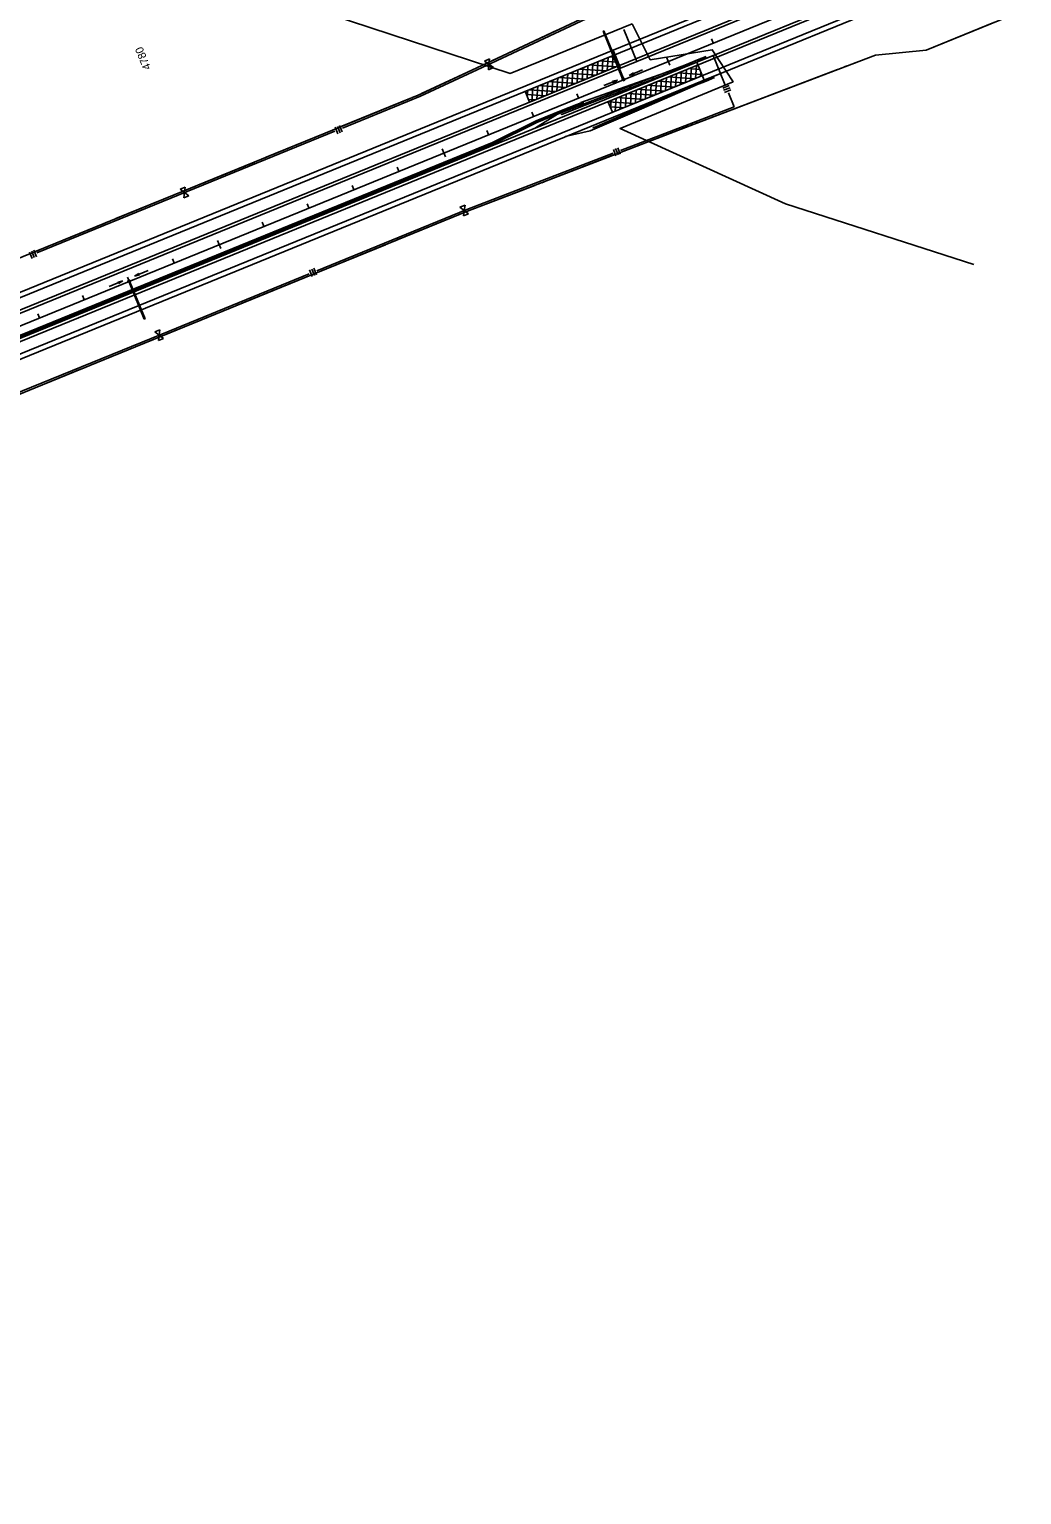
# Model space of a CAD drawing. Extents: x 192699 to 285914, y 194342 to 233219.
# Drawn here: x 224388 to 226433, y 211631 to 214652 of the extents above; entities that cross this region are included whole.
import ezdxf

# ---------------------------------------------------------------- set-up
doc = ezdxf.new("R2010")
doc.units = 0
for name, color, linetype in [('CENT LINE', 7, 'Continuous'), ('CONCRETE', 7, 'Continuous'), ('DRAINAGE', 7, 'Continuous'), ('DRAINAGE ARROWS', 7, 'Continuous'), ('Flood Plain', 7, 'Continuous'), ('GUARDRAIL', 7, 'Continuous'), ('PAVEMENT TRANSITION', 7, 'Continuous'), ('R-W - CofA', 7, 'Continuous'), ('R_Proposed Guardrail', 7, 'Continuous'), ('R_Water Annot', 7, 'Continuous'), ('ROAD', 7, 'Continuous'), ('SHOULDER', 7, 'Continuous'), ('STATIONING1', 7, 'Continuous'), ('WRSF', 7, 'Continuous')]:
    doc.layers.add(name, color=color, linetype=linetype)

msp = doc.modelspace()

# ---------------------------------------------------------------- linework, layer by layer
at = {"layer": 'CENT LINE'}
msp.add_line((219872.3, 212203.9), (229336.9, 216069.6), dxfattribs=at)
at = {"layer": 'CONCRETE'}
for p, q in [((225487.8, 214485.9), (225432.3, 214463.2)), ((225487.8, 214485.9), (225528.8, 214501.6)), ((225530.2, 214497.9), (225528.8, 214501.6)), ((225342.4, 214418.6), (225432.3, 214463.2)), ((225343.9, 214414.9), (225433.8, 214459.5)), ((225475.9, 214476.7), (225433.8, 214459.5)), ((219055.3, 211850.8), (225342.4, 214418.6)), ((219056.8, 211847.1), (225343.9, 214414.9))]:
    msp.add_line(p, q, dxfattribs=at)
at = {"layer": 'DRAINAGE'}
for p, q in [((225610.4, 214549.7), (225570.3, 214647.8)), ((225612.2, 214550.5), (225572.1, 214648.6)), ((224593.5, 214130.1), (224624.6, 214054.2)), ((224595.4, 214130.8), (224626.4, 214054.9))]:
    msp.add_line(p, q, dxfattribs=at)
for points in [[(225572.1, 214648.6), (225570.3, 214647.8)], [(224624.6, 214054.2), (224626.4, 214054.9)]]:
    msp.add_lwpolyline(points, dxfattribs=at)
for points in [[(225611, 214545.6), (225614.7, 214547.1), (225613.1, 214550.8), (225609.4, 214549.3)], [(224592.6, 214129.7), (224596.3, 214131.2), (224594.8, 214134.9), (224591.1, 214133.4)]]:
    msp.add_lwpolyline(points, close=True, dxfattribs=at)
at = {"layer": 'DRAINAGE ARROWS'}
for p, q in [((225589.8, 214544.5), (225599.6, 214546.9)), ((225589.9, 214544.3), (225598.1, 214546.2)), ((225590, 214544), (225596.5, 214545.6)), ((225590.1, 214543.8), (225594.9, 214545)), ((225590.6, 214542.4), (225594.9, 214545)), ((225590.7, 214542.2), (225596.5, 214545.6)), ((225590.8, 214541.9), (225598.1, 214546.2)), ((225590.9, 214541.7), (225599.6, 214546.9)), ((225632.7, 214562), (225624, 214556.8)), ((225633.8, 214559.2), (225624, 214556.8)), ((225632.8, 214561.8), (225625.5, 214557.5)), ((225633.7, 214559.5), (225625.5, 214557.5)), ((225632.9, 214561.5), (225627.1, 214558.1)), ((225633.6, 214559.7), (225627.1, 214558.1)), ((225632.9, 214561.3), (225628.7, 214558.7)), ((225633.5, 214559.9), (225628.7, 214558.7)), ((225633, 214561.1), (225630.2, 214559.4)), ((225633.4, 214560.2), (225630.2, 214559.4)), ((225633.1, 214560.8), (225631.8, 214560)), ((225633.3, 214560.4), (225631.8, 214560)), ((225633.8, 214559.2), (225632.7, 214562)), ((225590.9, 214541.7), (225589.8, 214544.5)), ((225590.2, 214543.5), (225593.4, 214544.3)), ((225590.3, 214543.3), (225591.8, 214543.7)), ((225590.4, 214542.9), (225591.8, 214543.7)), ((225590.5, 214542.6), (225593.4, 214544.3)), ((224570.7, 214130.6), (224580.5, 214133)), ((224571.8, 214127.8), (224570.7, 214130.6)), ((224570.8, 214130.4), (224578.9, 214132.4)), ((224570.8, 214130.1), (224577.3, 214131.7)), ((224570.9, 214129.9), (224575.8, 214131.1)), ((224571, 214129.7), (224574.2, 214130.4)), ((224571.1, 214129.4), (224572.7, 214129.8)), ((224571.3, 214129), (224572.7, 214129.8)), ((224571.4, 214128.8), (224574.2, 214130.4)), ((224571.5, 214128.5), (224575.8, 214131.1)), ((224571.6, 214128.3), (224577.3, 214131.7)), ((224571.7, 214128.1), (224578.9, 214132.4)), ((224571.8, 214127.8), (224580.5, 214133)), ((224613.5, 214148.1), (224604.8, 214142.9)), ((224614.7, 214145.4), (224604.8, 214142.9)), ((224613.6, 214147.9), (224606.4, 214143.6)), ((224614.6, 214145.6), (224606.4, 214143.6)), ((224613.7, 214147.7), (224608, 214144.2)), ((224614.5, 214145.8), (224608, 214144.2)), ((224613.8, 214147.4), (224609.5, 214144.9)), ((224614.4, 214146.1), (224609.5, 214144.9)), ((224613.9, 214147.2), (224611.1, 214145.5)), ((224614.3, 214146.3), (224611.1, 214145.5)), ((224614, 214147), (224612.6, 214146.2)), ((224614.2, 214146.5), (224612.6, 214146.2)), ((224614.7, 214145.4), (224613.5, 214148.1))]:
    msp.add_line(p, q, dxfattribs=at)
at = {"layer": 'Flood Plain'}
for points in [[(225630, 214663.3), (225378.5, 214560.9), (225050.1, 214668.5), (224733.5, 214776)], [(225630, 214663.3), (225667.3, 214588.8), (225795.1, 214609.6), (225838.2, 214543.5), (225605.4, 214447.4), (225945.8, 214292.1), (226334, 214166.6)]]:
    msp.add_lwpolyline(points, dxfattribs=at)
at = {"layer": 'GUARDRAIL'}
for p, q in [((225755.6, 214582.7), (225524.4, 214500.6)), ((225771.9, 214543), (225593.4, 214464.1))]:
    msp.add_line(p, q, dxfattribs=at)
at = {"layer": 'PAVEMENT TRANSITION'}
for p, q in [((225537.1, 214550), (225539, 214576.7)), ((225542.6, 214578.2), (225596.5, 214574.3)), ((225547.4, 214554.2), (225549.4, 214581)), ((225557.8, 214558.5), (225559.7, 214585.2)), ((225563.4, 214586.7), (225601.2, 214584)), ((225568.1, 214562.7), (225570, 214589.4)), ((225578.4, 214566.9), (225580.4, 214593.6)), ((225584.3, 214595.2), (225597, 214594.3)), ((225588.8, 214571.1), (225590.7, 214597.8)), ((225599.1, 214575.3), (225599.9, 214587.1)), ((225760.7, 214550.6), (225762.6, 214577.3)), ((225464.8, 214520.5), (225466.7, 214547.2)), ((225475.1, 214524.7), (225477.1, 214551.4)), ((225480, 214552.6), (225533.9, 214548.7)), ((225485.5, 214528.9), (225487.4, 214555.6)), ((225495.8, 214533.2), (225497.7, 214559.9)), ((225500.8, 214561.1), (225554.8, 214557.2)), ((225506.1, 214537.4), (225508.1, 214564.1)), ((225516.5, 214541.6), (225518.4, 214568.3)), ((225521.7, 214569.7), (225575.7, 214565.8)), ((225526.8, 214545.8), (225528.7, 214572.5)), ((225683.8, 214545.1), (225737.8, 214541.3)), ((225688.4, 214521.1), (225690.3, 214547.8)), ((225698.7, 214525.3), (225700.6, 214552)), ((225704.7, 214553.7), (225758.7, 214549.8)), ((225709, 214529.5), (225711, 214556.2)), ((225719.4, 214533.7), (225721.3, 214560.4)), ((225725.6, 214562.2), (225773.6, 214558.7)), ((225729.7, 214537.9), (225731.6, 214564.7)), ((225740, 214542.2), (225742, 214568.9)), ((225746.4, 214570.7), (225769.4, 214569.1)), ((225750.4, 214546.4), (225752.3, 214573.1)), ((225771, 214554.8), (225771.6, 214563.5)), ((225409.7, 214523.9), (225418.8, 214501.7)), ((225412.4, 214517.4), (225450.4, 214514.6)), ((225414.1, 214513.1), (225415.1, 214526.1)), ((225417.4, 214527), (225471.3, 214523.2)), ((225423.5, 214503.6), (225425.4, 214530.3)), ((225433.8, 214507.8), (225435.7, 214534.5)), ((225438.2, 214535.6), (225492.2, 214531.7)), ((225444.2, 214512.1), (225446.1, 214538.8)), ((225454.5, 214516.3), (225456.4, 214543)), ((225459.1, 214544.1), (225513.1, 214540.2)), ((225616.1, 214491.5), (225618, 214518.2)), ((225621.2, 214519.6), (225675.2, 214515.7)), ((225626.4, 214495.8), (225628.3, 214522.5)), ((225636.7, 214500), (225638.7, 214526.7)), ((225642.1, 214528.1), (225696, 214524.2)), ((225647.1, 214504.2), (225649, 214530.9)), ((225657.4, 214508.4), (225659.3, 214535.1)), ((225663, 214536.6), (225716.9, 214532.7)), ((225667.7, 214512.6), (225669.6, 214539.3)), ((225678.1, 214516.9), (225680, 214543.6)), ((225416.6, 214507), (225429.6, 214506.1)), ((225580.3, 214502.9), (225589.4, 214480.7)), ((225580.5, 214502.4), (225633.4, 214498.6)), ((225584.7, 214492.1), (225612.6, 214490.1)), ((225585.8, 214489.4), (225587, 214505.6)), ((225595.4, 214483.1), (225597.3, 214509.8)), ((225600.3, 214511), (225654.3, 214507.2)), ((225605.7, 214487.3), (225607.7, 214514)), ((225589, 214481.8), (225591.7, 214481.6))]:
    msp.add_line(p, q, dxfattribs=at)
at = {"layer": 'R-W - CofA'}
for p, q in [((225325.7, 214586.2), (225336, 214591)), ((225335, 214579.7), (225325.7, 214586.2)), ((225334, 214568.5), (225335, 214579.7)), ((225336, 214591), (225335, 214579.7)), ((225335, 214579.7), (225344.2, 214573.3)), ((225344.2, 214573.3), (225334, 214568.5)), ((225816.8, 214530.5), (225830.1, 214535.9)), ((225818.6, 214526.1), (225831.9, 214531.4)), ((225820.4, 214521.6), (225833.7, 214527)), ((225018.4, 214449.8), (225023.8, 214436.5)), ((225022.8, 214451.6), (225028.2, 214438.3)), ((225027.2, 214453.4), (225032.7, 214440.1)), ((225591.6, 214404.1), (225596.7, 214390.9)), ((225596, 214405.8), (225601.1, 214392.6)), ((225600.4, 214407.5), (225605.5, 214394.3)), ((224699, 214322.1), (224709.4, 214326.4)), ((224707.9, 214315.2), (224699, 214322.1)), ((224706.4, 214304.1), (224707.9, 214315.2)), ((224716.8, 214308.3), (224706.4, 214304.1)), ((224709.4, 214326.4), (224707.9, 214315.2)), ((224707.9, 214315.2), (224716.8, 214308.3)), ((219005, 211709.3), (225290.9, 214276.6)), ((225275.3, 214284.9), (225285.8, 214289.2)), ((225284.2, 214278), (225275.3, 214284.9)), ((225282.7, 214266.9), (225284.2, 214278)), ((225285.8, 214289.2), (225284.2, 214278)), ((225284.2, 214278), (225293.1, 214271.1)), ((225293.1, 214271.1), (225282.7, 214266.9)), ((224388.4, 214192.5), (224393.8, 214179.2)), ((224392.8, 214194.3), (224398.2, 214181)), ((224397.2, 214196.1), (224402.7, 214182.8)), ((224965.4, 214155.6), (224970.8, 214142.3)), ((224969.8, 214157.4), (224975.3, 214144.1)), ((224974.3, 214159.2), (224979.7, 214145.9)), ((224646.8, 214028.2), (224657.2, 214032.5)), ((224657.2, 214032.5), (224655.7, 214021.3)), ((224655.7, 214021.3), (224646.8, 214028.2)), ((224654.1, 214010.2), (224655.7, 214021.3)), ((224664.6, 214014.4), (224654.1, 214010.2)), ((224655.7, 214021.3), (224664.6, 214014.4))]:
    msp.add_line(p, q, dxfattribs=at)
for points in [[(224081.7, 214063.6), (225192.6, 214517.3), (225555.3, 214687.1), (225729.1, 214790.5), (226608.6, 215149.7), (227499.4, 215481.1), (228702.9, 215972.7), (229243.3, 216236.6)], [(225290.9, 214276.6), (225757.6, 214456.4), (226131.6, 214598.4), (226235.6, 214608.5), (226883.6, 214873.1), (227335.1, 215090), (227890.6, 215316.8), (228257.1, 215477.3), (228812.6, 215704.2), (229386.9, 215884.8)], [(225340.1, 214582.1), (225557.1, 214683.7), (225591.6, 214704.2)], [(226235.6, 214608.5), (226375.6, 214665.6)], [(225338.5, 214585.6), (225475.5, 214649.7)], [(225613, 214651.6), (225626.9, 214617.7)], [(226077.3, 214577.8), (226131.6, 214598.4), (226235.6, 214608.5)], [(225033.5, 214448.2), (225194.1, 214513.8), (225340.1, 214582.1)], [(225196.3, 214519.1), (225338.5, 214585.6)], [(226067.5, 214574.1), (226072.8, 214576.1)], [(225810.2, 214565.7), (225822, 214536.6)], [(225914.4, 214516), (226053.2, 214568.6)], [(226057.6, 214570.3), (226063, 214572.4)], [(225186.5, 214514.8), (225191.9, 214517.1)], [(225770.4, 214461.3), (225914.4, 214516)], [(225828.5, 214520.9), (225840.3, 214491.9)], [(225032.1, 214451.8), (225172.1, 214509)], [(225176.6, 214510.8), (225182, 214513)], [(225606.4, 214402.2), (225756.2, 214459.9), (225840.3, 214491.9)], [(225750.8, 214453.8), (225756.1, 214455.9)], [(225760.6, 214457.6), (225765.9, 214459.6)], [(224713.1, 214317.4), (225017.5, 214441.7)], [(224876.1, 214388), (225016.1, 214445.2)], [(225607.8, 214398.7), (225746.3, 214452.1)], [(225289.6, 214280.1), (225590.7, 214396.2)], [(224711.7, 214320.9), (224851.7, 214378.1)], [(224856.2, 214380), (224861.6, 214382.2)], [(224866.1, 214384), (224871.6, 214386.2)], [(225453.5, 214339.3), (225592, 214392.6)], [(225433.9, 214331.7), (225439.2, 214333.8)], [(225443.7, 214335.5), (225449, 214337.6)], [(224403.5, 214190.9), (224713.1, 214317.4)], [(224566.4, 214261.6), (224711.7, 214320.9)], [(225290.9, 214276.6), (225429.4, 214330)], [(224980.5, 214154), (225289.5, 214280.2)], [(225146, 214217.4), (225290.9, 214276.6)], [(224402.1, 214194.4), (224542.1, 214251.6)], [(224546.6, 214253.5), (224552, 214255.7)], [(224556.5, 214257.5), (224561.9, 214259.7)], [(225136.1, 214213.4), (225141.5, 214215.6)], [(224982, 214150.5), (225121.7, 214207.5)], [(225126.2, 214209.4), (225131.6, 214211.6)], [(224660.9, 214023.4), (224964.6, 214147.5)], [(224826.3, 214086.9), (224966, 214143.9)], [(224662.3, 214019.9), (224802, 214077)], [(224806.5, 214078.8), (224811.9, 214081)], [(224816.4, 214082.8), (224821.8, 214085)], [(224351.9, 213897.3), (224660.9, 214023.4)], [(224517.4, 213960.7), (224662.3, 214019.9)], [(224353.4, 213893.7), (224493.1, 213950.8)], [(224497.6, 213952.6), (224503, 213954.8)], [(224507.5, 213956.7), (224512.9, 213958.9)]]:
    msp.add_lwpolyline(points, dxfattribs=at)
at = {"layer": 'R_Proposed Guardrail'}
for p, q in [((225743.2, 214575.9), (225533.2, 214495)), ((225741.9, 214579.1), (225625.3, 214534.2)), ((225765, 214588.6), (225741.9, 214579.1)), ((225766.3, 214585.3), (225743.2, 214575.9)), ((225765, 214588.6), (225782.4, 214595.6)), ((225766.3, 214585.3), (225783.7, 214592.4)), ((225781.5, 214548.3), (225758.3, 214538.8)), ((225782.8, 214545), (225759.6, 214535.6)), ((225781.5, 214548.3), (225798.8, 214555.4)), ((225782.8, 214545), (225800.1, 214552.1)), ((225625.3, 214534.2), (225476, 214476.7)), ((225758.3, 214538.8), (225597.6, 214469.4)), ((225759.7, 214535.6), (225644.9, 214486)), ((225533.2, 214495), (225486.5, 214477)), ((225644.9, 214486), (225543.9, 214442.4)), ((225476, 214476.7), (225430.9, 214448.9)), ((225484.6, 214477.3), (225486.5, 214477)), ((225485.3, 214475.4), (225484.6, 214477.3)), ((225485.3, 214475.4), (225486.5, 214477)), ((225597.6, 214469.4), (225551.7, 214449.6)), ((225543.9, 214442.4), (225492.3, 214430.7)), ((225549.7, 214449.8), (225551.7, 214449.6)), ((225549.7, 214449.8), (225550.5, 214448)), ((225550.5, 214448), (225551.7, 214449.6))]:
    msp.add_line(p, q, dxfattribs=at)
for centre in [(225742.9, 214576.5), (225760.3, 214583.6), (225766, 214586), (225768.9, 214587.2), (225771.8, 214588.4), (225774.7, 214589.6), (225776.2, 214590.1), (225777.6, 214590.7), (225779.1, 214591.3), (225780.5, 214591.9), (225782, 214592.5), (225672.9, 214549.6), (225696.2, 214558.6), (225719.6, 214567.6), (225776, 214545.2), (225781.7, 214547.6), (225784.6, 214548.8), (225787.5, 214550), (225790.4, 214551.1), (225791.9, 214551.7), (225793.3, 214552.3), (225794.8, 214552.9), (225796.2, 214553.5), (225797.7, 214554.1), (225579.6, 214513.6), (225602.9, 214522.6), (225626.2, 214531.6), (225649.6, 214540.6), (225712.7, 214518.3), (225735.6, 214528.2), (225758.6, 214538.1), (225509.6, 214486.7), (225532.9, 214495.7), (225556.2, 214504.6), (225643.8, 214488.6), (225666.8, 214498.5), (225689.7, 214508.4), (225575, 214458.8), (225597.9, 214468.7), (225620.9, 214478.6)]:
    msp.add_circle(centre, 0.75, dxfattribs=at)
at = {"layer": 'R_Water Annot'}
for p, q in [((225571.8, 214535.6), (225599.6, 214546.9)), ((225589.8, 214544.5), (225599.6, 214546.9)), ((225589.9, 214544.3), (225598.1, 214546.2)), ((225590, 214544), (225596.5, 214545.6)), ((225590.1, 214543.8), (225594.9, 214545)), ((225590.6, 214542.4), (225594.9, 214545)), ((225590.7, 214542.2), (225596.5, 214545.6)), ((225590.8, 214541.9), (225598.1, 214546.2)), ((225590.9, 214541.7), (225599.6, 214546.9)), ((225651.7, 214568.2), (225624, 214556.8)), ((225632.7, 214562), (225624, 214556.8)), ((225633.8, 214559.2), (225624, 214556.8)), ((225632.8, 214561.8), (225625.5, 214557.5)), ((225633.7, 214559.5), (225625.5, 214557.5)), ((225632.9, 214561.5), (225627.1, 214558.1)), ((225633.6, 214559.7), (225627.1, 214558.1)), ((225632.9, 214561.3), (225628.7, 214558.7)), ((225633.5, 214559.9), (225628.7, 214558.7)), ((225633, 214561.1), (225630.2, 214559.4)), ((225633.4, 214560.2), (225630.2, 214559.4)), ((225633.1, 214560.8), (225631.8, 214560)), ((225633.3, 214560.4), (225631.8, 214560)), ((225633.8, 214559.2), (225632.7, 214562)), ((225590.9, 214541.7), (225589.8, 214544.5)), ((225590.2, 214543.5), (225593.4, 214544.3)), ((225590.3, 214543.3), (225591.8, 214543.7)), ((225590.4, 214542.9), (225591.8, 214543.7)), ((225590.5, 214542.6), (225593.4, 214544.3)), ((224632.6, 214154.4), (224604.8, 214142.9)), ((224552.7, 214121.7), (224580.5, 214133)), ((224570.7, 214130.6), (224580.5, 214133)), ((224571.8, 214127.8), (224570.7, 214130.6)), ((224570.8, 214130.4), (224578.9, 214132.4)), ((224570.8, 214130.1), (224577.3, 214131.7)), ((224570.9, 214129.9), (224575.8, 214131.1)), ((224571, 214129.7), (224574.2, 214130.4)), ((224571.1, 214129.4), (224572.7, 214129.8)), ((224571.3, 214129), (224572.7, 214129.8)), ((224571.4, 214128.8), (224574.2, 214130.4)), ((224571.5, 214128.5), (224575.8, 214131.1)), ((224571.6, 214128.3), (224577.3, 214131.7)), ((224571.7, 214128.1), (224578.9, 214132.4)), ((224571.8, 214127.8), (224580.5, 214133)), ((224613.5, 214148.1), (224604.8, 214142.9)), ((224614.7, 214145.4), (224604.8, 214142.9)), ((224613.6, 214147.9), (224606.4, 214143.6)), ((224614.6, 214145.6), (224606.4, 214143.6)), ((224613.7, 214147.7), (224608, 214144.2)), ((224614.5, 214145.8), (224608, 214144.2)), ((224613.8, 214147.4), (224609.5, 214144.9)), ((224614.4, 214146.1), (224609.5, 214144.9)), ((224613.9, 214147.2), (224611.1, 214145.5)), ((224614.3, 214146.3), (224611.1, 214145.5)), ((224614, 214147), (224612.6, 214146.2)), ((224614.2, 214146.5), (224612.6, 214146.2)), ((224614.7, 214145.4), (224613.5, 214148.1))]:
    msp.add_line(p, q, dxfattribs=at)
at = {"layer": 'ROAD'}
for p, q in [((210661.6, 208500.3), (229316.5, 216119.6)), ((210670.7, 208478.1), (229325.6, 216097.4)), ((219316.1, 211944.3), (229348.3, 216041.8)), ((210702.4, 208400.3), (229357.4, 216019.6)), ((225624.9, 214622.6), (226665.8, 215047.7)), ((225640, 214585.6), (226680.9, 215010.7)), ((225783.7, 214592.4), (226824.6, 215017.6)), ((225798.8, 214555.4), (226839.7, 214980.5)), ((225591.1, 214608.8), (225624.9, 214622.6)), ((225591.1, 214608.8), (225606.2, 214571.8)), ((225606.2, 214571.8), (225640, 214585.6)), ((225763.2, 214584), (225797, 214597.8)), ((225763.2, 214584), (225778.4, 214547)), ((225778.4, 214547), (225812.1, 214560.8))]:
    msp.add_line(p, q, dxfattribs=at)
for points in [[(225624.9, 214622.6), (225640, 214585.6)], [(225797, 214597.8), (225812.1, 214560.8)]]:
    msp.add_lwpolyline(points, dxfattribs=at)
at = {"layer": 'SHOULDER'}
for p, q in [((210657.8, 208509.6), (225591.1, 214608.8)), ((210691.1, 208428.1), (225763.2, 214584)), ((210672.9, 208472.5), (225606.2, 214571.8)), ((210706.2, 208391.1), (225778.4, 214547))]:
    msp.add_line(p, q, dxfattribs=at)
at = {"layer": 'STATIONING1'}
for points in [[(225793.8, 214632.2), (225797.2, 214623.8)], [(225701.2, 214594.4), (225708, 214577.7)], [(225608.7, 214556.6), (225612.1, 214548.2)], [(225516.1, 214518.7), (225519.5, 214510.4)], [(225423.5, 214480.9), (225426.9, 214472.6)], [(225330.9, 214443.1), (225334.3, 214434.8)], [(225238.3, 214405.3), (225245.2, 214388.7)], [(225145.8, 214367.5), (225149.2, 214359.2)], [(225053.2, 214329.7), (225056.6, 214321.4)], [(224960.6, 214291.9), (224964, 214283.6)], [(224868, 214254.1), (224871.4, 214245.7)], [(224775.5, 214216.3), (224782.3, 214199.6)], [(224682.9, 214178.4), (224686.3, 214170.1)], [(224590.3, 214140.6), (224593.7, 214132.3)], [(224497.7, 214102.8), (224501.1, 214094.5)], [(224405.2, 214065), (224408.6, 214056.7)]]:
    msp.add_lwpolyline(points, dxfattribs=at)
at = {"layer": 'WRSF'}
for p, q in [((225475.1, 214478.8), (225529.5, 214499.7)), ((225436.4, 214463), (225343.1, 214416.8)), ((225475.1, 214478.8), (225436.4, 214463)), ((219056, 211848.9), (225343.1, 214416.8))]:
    msp.add_line(p, q, dxfattribs=at)

# ---------------------------------------------------------------- texts
at = {"layer": 'STATIONING1'}
msp.add_text('4780', height=16.5, rotation=112.2167, dxfattribs=at).set_placement((224639.1, 214571.9))

doc.saveas('drawing.dxf')
